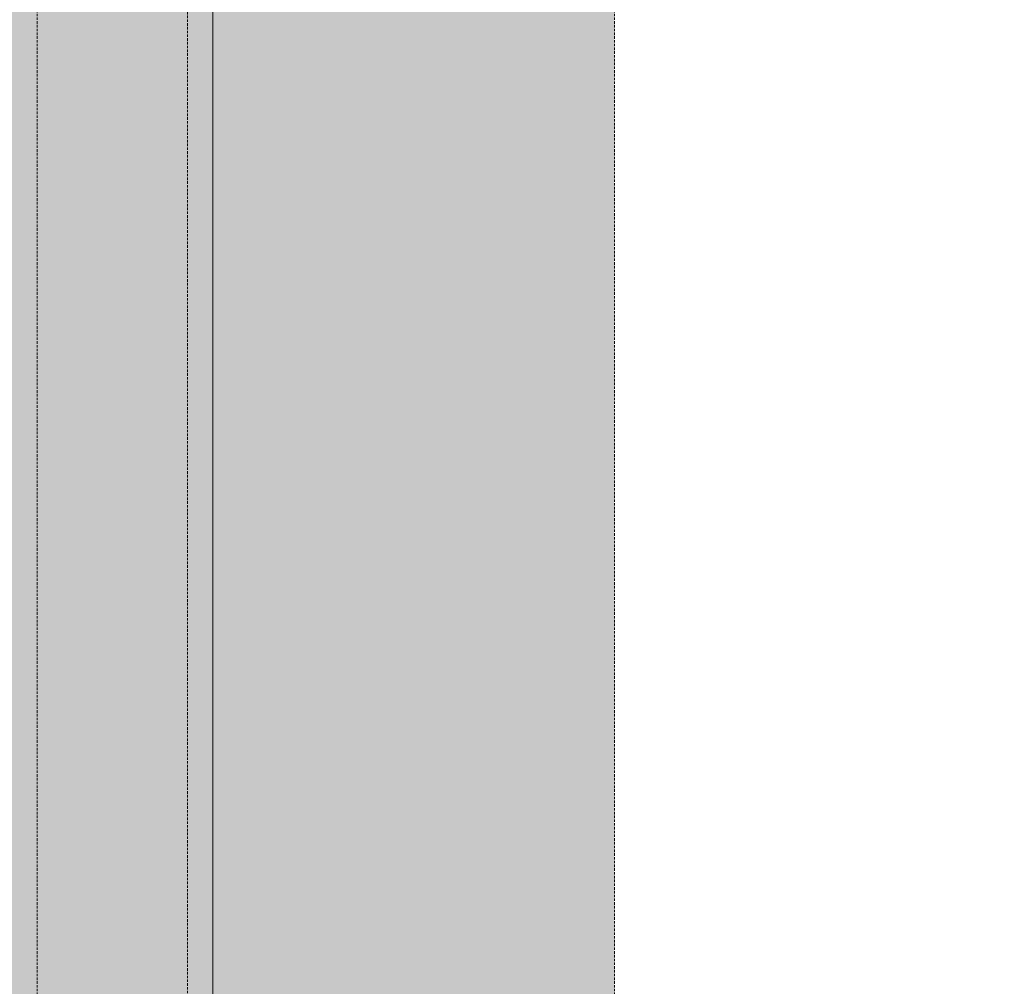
# Model space of a CAD drawing. Header units: millimetres. Extents: x 31882 to 271790, y -35693 to 24917.
# Tile 282 of 524: x 118968 to 119964, y 11366 to 12344. Entities that reach past the tile are written whole.
import ezdxf

# ---------------------------------------------------------------- set-up
doc = ezdxf.new("R2010")
doc.units = ezdxf.units.MM
doc.header["$MEASUREMENT"] = 0
doc.linetypes.add('( Dashed )', pattern=[0.75, 0.5, -0.25])
doc.layers.add('Grey', color=8, linetype='Continuous', lineweight=9)

# ---------------------------------------------------------------- blocks, each defined once
blk = doc.blocks.new('r4ttwt')
at = {"layer": 'Grey', "ltscale": 0.25}
h = blk.add_hatch(color=255, dxfattribs=at)
h.dxf.hatch_style = 1
edge = h.paths.add_edge_path()
edge.add_line((1719056.187, -78756.588), (1718972.187, -78756.588))
edge.add_arc((1718972.187, -78798.588), 42, 90, 180)
edge.add_line((1718930.187, -78798.588), (1718930.187, -78948.16))
edge.add_arc((1718972.187, -78948.16), 42, 180, 270)
edge.add_line((1718972.187, -78990.16), (1719002.187, -78990.16))
edge.add_line((1719002.187, -78990.16), (1719002.187, -78972.16))
edge.add_line((1719002.187, -78972.16), (1718972.187, -78972.16))
edge.add_arc((1718972.187, -78948.16), 24, 180, 270, ccw=False)
edge.add_line((1718948.187, -78948.16), (1718948.187, -78798.588))
edge.add_arc((1718972.187, -78798.588), 24, 90, 180, ccw=False)
edge.add_line((1718972.187, -78774.588), (1719056.187, -78774.588))
edge.add_line((1719056.187, -78774.588), (1719056.187, -78756.588))
h = blk.add_hatch(color=209, dxfattribs=at)
h.dxf.hatch_style = 1
edge = h.paths.add_edge_path()
edge.add_line((1719183.861, -78972.16), (1719183.861, -78956.16))
edge.add_line((1719183.861, -78956.16), (1718972.187, -78956.16))
edge.add_arc((1718972.187, -78948.16), 8, 180, 270, ccw=False)
edge.add_line((1718964.187, -78948.16), (1718964.187, -78798.588))
edge.add_arc((1718972.187, -78798.588), 8, 90, 180, ccw=False)
edge.add_line((1718972.187, -78790.588), (1719008.187, -78790.588))
edge.add_line((1719008.187, -78790.588), (1719008.187, -78774.588))
edge.add_line((1719008.187, -78774.588), (1718972.187, -78774.588))
edge.add_arc((1718972.187, -78798.588), 24, 90, 180)
edge.add_line((1718948.187, -78798.588), (1718948.187, -78948.16))
edge.add_arc((1718972.187, -78948.16), 24, 180, 270)
edge.add_line((1718972.187, -78972.16), (1719183.861, -78972.16))
at = {"layer": 'Grey', "color": 14, "ltscale": 0.25}
blk.add_lwpolyline([(1719056.187, -78756.588), (1718972.187, -78756.588, 0.414214), (1718930.187, -78798.588), (1718930.187, -78948.16, 0.414214), (1718972.187, -78990.16), (1719002.187, -78990.16), (1719002.187, -78972.16), (1718972.187, -78972.16, -0.414214), (1718948.187, -78948.16), (1718948.187, -78798.588, -0.414214), (1718972.187, -78774.588), (1719056.187, -78774.588)], format="xyb", close=True, dxfattribs=at)
at = {"layer": 'Grey', "linetype": '( Dashed )', "ltscale": 0.2}
blk.add_lwpolyline([(1719056.187, -78773.588), (1718972.187, -78773.588, 0.414214), (1718947.187, -78798.588), (1718947.187, -78948.16, 0.414214), (1718972.187, -78973.16), (1719002.187, -78973.16), (1719002.187, -78979.16), (1718972.187, -78979.16, -0.414214), (1718941.187, -78948.16), (1718941.187, -78798.588, -0.414214), (1718972.187, -78767.588), (1719056.187, -78767.588)], format="xyb", close=True, dxfattribs=at)
at = {"layer": 'Grey', "color": 14, "linetype": '( Dashed )', "ltscale": 0.2}
blk.add_lwpolyline([(1719183.861, -78972.16), (1719183.861, -78956.16), (1718972.187, -78956.16, -0.414214), (1718964.187, -78948.16), (1718964.187, -78798.588, -0.414214), (1718972.187, -78790.588), (1719008.187, -78790.588), (1719008.187, -78774.588), (1718972.187, -78774.588, 0.414214), (1718948.187, -78798.588), (1718948.187, -78948.16, 0.414214), (1718972.187, -78972.16)], format="xyb", close=True, dxfattribs=at)

msp = doc.modelspace()

# ---------------------------------------------------------------- block references
at = {"xscale": 25.4, "yscale": 25.4, "zscale": 25.4}
msp.add_blockref('r4ttwt', (-43542120.31, 2016339.28), dxfattribs=at)

doc.saveas('drawing.dxf')
